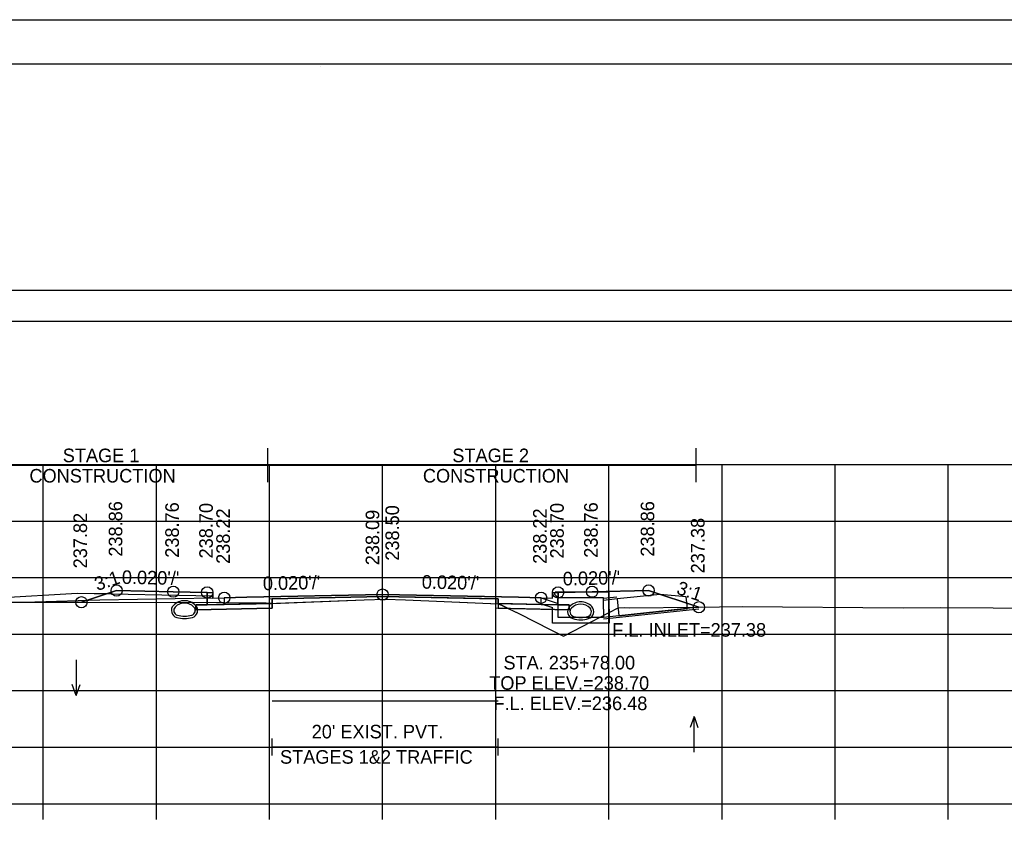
# Model space of a CAD drawing. Extents: x 1369627 to 1374022, y 380035 to 398173.
# Drawn here: x 1372066.4 to 1372153.5, y 388500.9 to 388572.3 of the extents above; entities that cross this region are included whole.
import ezdxf

# ---------------------------------------------------------------- set-up
doc = ezdxf.new("R2010")
doc.units = 0
for name, color, linetype in [('Default', 7, 'Continuous'), ('R_Alt Surface', 7, 'Continuous'), ('R_Axis', 7, 'Continuous'), ('R_Axis Annot', 7, 'Continuous'), ('R_Border', 7, 'Continuous'), ('R_Border Notes', 7, 'Continuous'), ('R_Drive', 7, 'Continuous'), ('R_Exist Surface', 7, 'Continuous'), ('R_Fin Surface', 7, 'Continuous'), ('R_Grid', 7, 'Continuous'), ('R_MOT', 7, 'Continuous'), ('R_No Plot', 7, 'Continuous'), ('R_Water', 7, 'Continuous'), ('R_Water Annot', 7, 'Continuous'), ('R_Xsect Elev', 7, 'Continuous'), ('R_Xsect Slope', 7, 'Continuous'), ('T_Vehicle Path Lt Minor', 7, 'Continuous'), ('T_Vehicle Path Rt', 7, 'Continuous')]:
    doc.layers.add(name, color=color, linetype=linetype)

msp = doc.modelspace()

# ---------------------------------------------------------------- linework, layer by layer
at = {"layer": 'Default'}
for p, q in [((1372088.754, 388507.21), (1372088.754, 388508.71)), ((1372108.754, 388507.21), (1372108.754, 388508.71)), ((1372088.754, 388507.96), (1372108.754, 388507.96))]:
    msp.add_line(p, q, dxfattribs=at)
for points in [[(1371948.53, 388545.631), (1372248.53, 388545.631), (1372248.53, 388548.337), (1371948.53, 388548.337)], [(1372083.02, 388521.637), (1372083.52, 388521.637), (1372083.53, 388521.137), (1372084.53, 388521.157), (1372084.53, 388520.571), (1372083.03, 388520.541)], [(1372113.53, 388521.137), (1372113.54, 388521.637), (1372114.04, 388521.637), (1372114.03, 388520.541), (1372112.53, 388520.571), (1372112.53, 388521.157)]]:
    msp.add_lwpolyline(points, close=True, dxfattribs=at)
at = {"layer": 'R_Alt Surface'}
msp.add_lwpolyline([(1372083.03, 388521.638), (1372083.03, 388520.541), (1372084.53, 388520.571), (1372088.754, 388520.655), (1372088.754, 388521.072), (1372098.53, 388521.267), (1372108.754, 388521.063), (1372108.754, 388520.646), (1372112.53, 388520.571), (1372114.03, 388520.541), (1372114.031, 388521.638)], dxfattribs=at)
for points in [[(1372082.03, 388520.521), (1372083.03, 388520.541), (1372084.53, 388520.571), (1372088.754, 388520.655), (1372088.754, 388520.239), (1372082.03, 388520.104)], [(1372115.03, 388520.521), (1372114.03, 388520.541), (1372112.53, 388520.571), (1372108.754, 388520.646), (1372108.754, 388520.23), (1372115.03, 388520.104)]]:
    msp.add_lwpolyline(points, close=True, dxfattribs=at)
at = {"layer": 'R_Axis'}
for p, q in [((1371948.53, 388502.941), (1372248.53, 388502.941)), ((1372068.53, 388501.541), (1372068.53, 388502.941)), ((1372078.53, 388501.541), (1372078.53, 388502.941)), ((1372088.53, 388501.541), (1372088.53, 388502.941)), ((1372098.53, 388501.541), (1372098.53, 388502.941)), ((1372108.53, 388501.541), (1372108.53, 388502.941)), ((1372118.53, 388501.541), (1372118.53, 388502.941)), ((1372128.53, 388501.541), (1372128.53, 388502.941)), ((1372138.53, 388501.541), (1372138.53, 388502.941)), ((1372148.53, 388501.541), (1372148.53, 388502.941))]:
    msp.add_line(p, q, dxfattribs=at)
at = {"layer": 'R_Border'}
for p, q in [((1371940.53, 388568.401), (1372256.71, 388568.401)), ((1372093.05, 388568.141), (1372093.05, 388568.141)), ((1372093.05, 388568.141), (1372093.05, 388568.141))]:
    msp.add_line(p, q, dxfattribs=at)
at = {"layer": 'R_Drive'}
for p, q in [((1372071.529, 388521.547), (1372057.746, 388520.722)), ((1372083.526, 388521.307), (1372071.529, 388521.547)), ((1372083.53, 388521.137), (1372083.526, 388521.307)), ((1372126.485, 388520.316), (1372118.04, 388519.421))]:
    msp.add_line(p, q, dxfattribs=at)
for centre, radius, start, end in [((1372081.02, 388519.547), 1.354, 43.64848, 136.35152), ((1372081.02, 388519.547), 1.146, 43.64848, 136.35152), ((1372080.507, 388520.036), 0.646, 136.35152, 253.95293), ((1372080.507, 388520.036), 0.438, 136.35152, 253.95293), ((1372081.532, 388520.036), 0.438, 286.04707, 43.64848), ((1372081.532, 388520.036), 0.646, 286.04707, 43.64848), ((1372081.02, 388521.817), 2.5, 253.95293, 286.04707), ((1372081.02, 388521.817), 2.292, 253.95293, 286.04707)]:
    msp.add_arc(centre, radius, start, end, dxfattribs=at)
at = {"layer": 'R_Exist Surface'}
msp.add_lwpolyline([(1372061.461, 388520.756), (1372067.785, 388520.764), (1372078.492, 388520.748), (1372081.76, 388520.759), (1372088.022, 388520.666), (1372088.248, 388520.672), (1372088.383, 388520.649), (1372096.892, 388520.971), (1372098.754, 388521.044), (1372100.561, 388520.969), (1372108.758, 388520.634), (1372109.204, 388520.413), (1372110.641, 388519.734), (1372113.347, 388518.353), (1372114.511, 388517.759), (1372115.376, 388518.216), (1372119.34, 388520.277), (1372119.871, 388520.298), (1372120.368, 388520.282), (1372126.309, 388520.313), (1372130.306, 388520.388), (1372144.536, 388520.272), (1372147.841, 388520.311), (1372161.833, 388520.202)], dxfattribs=at)
at = {"layer": 'R_Fin Surface'}
msp.add_lwpolyline([(1372071.901, 388520.758), (1372075.02, 388521.797), (1372080.02, 388521.697), (1372083.02, 388521.637), (1372083.52, 388521.637), (1372083.53, 388521.137), (1372084.53, 388521.157), (1372086.53, 388521.197), (1372098.53, 388521.437), (1372110.53, 388521.197), (1372112.53, 388521.157), (1372113.53, 388521.137), (1372113.54, 388521.637), (1372114.04, 388521.637), (1372117.04, 388521.697), (1372122.04, 388521.797), (1372126.485, 388520.316)], dxfattribs=at)
at = {"layer": 'R_Grid'}
for p, q in [((1371948.53, 388532.941), (1372248.53, 388532.941)), ((1372068.53, 388502.941), (1372068.53, 388532.941)), ((1372078.53, 388502.941), (1372078.53, 388532.941)), ((1372088.53, 388502.941), (1372088.53, 388532.941)), ((1372098.53, 388502.941), (1372098.53, 388532.941)), ((1372108.53, 388502.941), (1372108.53, 388532.941)), ((1372118.53, 388502.941), (1372118.53, 388532.941)), ((1372128.53, 388502.941), (1372128.53, 388532.941)), ((1372138.53, 388502.941), (1372138.53, 388532.941)), ((1372148.53, 388502.941), (1372148.53, 388532.941)), ((1371948.53, 388527.941), (1372248.53, 388527.941)), ((1371948.53, 388522.941), (1372248.53, 388522.941)), ((1371948.53, 388517.941), (1372248.53, 388517.941)), ((1371948.53, 388512.941), (1372248.53, 388512.941)), ((1371948.53, 388507.941), (1372248.53, 388507.941)), ((1371948.53, 388502.941), (1372248.53, 388502.941))]:
    msp.add_line(p, q, dxfattribs=at)
at = {"layer": 'R_MOT'}
for p, q in [((1372088.393, 388531.395), (1372088.393, 388534.395)), ((1372126.238, 388531.395), (1372126.238, 388534.395)), ((1372057.746, 388532.895), (1372126.238, 388532.895))]:
    msp.add_line(p, q, dxfattribs=at)
at = {"layer": 'R_No Plot'}
for p, q in [((1371928.129, 388572.295), (1372261.462, 388572.295)), ((1372073.53, 388520.937), (1372067.785, 388520.764)), ((1372083.53, 388521.137), (1372073.53, 388520.937)), ((1372119.24, 388521.215), (1372118.04, 388521.088)), ((1372126.485, 388520.149), (1372118.04, 388519.255))]:
    msp.add_line(p, q, dxfattribs=at)
for points in [[(1371928.122, 388572.295), (1372261.462, 388572.295), (1372261.462, 388358.958), (1371928.122, 388358.958)], [(1372174.45, 388568.401), (1372194.07, 388568.401), (1372194.07, 388558.521), (1372210.182, 388558.521), (1372233.381, 388558.521), (1372233.381, 388525.85), (1372256.589, 388525.85), (1372256.71, 388362.941), (1371940.53, 388362.941), (1371940.53, 388568.401)], [(1372088.53, 388520.651), (1372084.53, 388520.571), (1372083.03, 388520.541), (1372082.03, 388520.521), (1372082.03, 388520.104), (1372088.53, 388520.234)], [(1372098.53, 388521.437), (1372086.53, 388521.197), (1372084.53, 388521.157), (1372084.53, 388520.571), (1372088.53, 388520.651), (1372088.53, 388521.067), (1372098.53, 388521.267), (1372108.53, 388521.067), (1372108.53, 388520.651), (1372112.53, 388520.571), (1372112.53, 388521.157), (1372110.53, 388521.197)], [(1372108.53, 388520.651), (1372112.53, 388520.571), (1372114.03, 388520.541), (1372115.03, 388520.521), (1372115.03, 388520.104), (1372108.53, 388520.234)]]:
    msp.add_lwpolyline(points, close=True, dxfattribs=at)
for points in [[(1372083.02, 388521.637), (1372083.03, 388520.541), (1372084.53, 388520.571), (1372088.53, 388520.651), (1372088.53, 388521.067), (1372098.53, 388521.267), (1372108.53, 388521.067), (1372108.53, 388520.651), (1372112.53, 388520.571), (1372114.03, 388520.541), (1372114.04, 388521.637)], [(1372088.754, 388512.044), (1372108.754, 388512.044)]]:
    msp.add_lwpolyline(points, dxfattribs=at)
for centre in [(1372075.02, 388521.797), (1372080.02, 388521.697), (1372083.02, 388521.637), (1372084.53, 388521.157), (1372098.53, 388521.437), (1372112.53, 388521.157), (1372114.04, 388521.637), (1372117.04, 388521.697), (1372122.04, 388521.797), (1372071.901, 388520.758), (1372126.485, 388520.316)]:
    msp.add_circle(centre, 0.5, dxfattribs=at)
at = {"layer": 'R_Water'}
for p, q in [((1372113.707, 388521.476), (1372113.79, 388521.641)), ((1372113.707, 388521.476), (1372114.04, 388521.141)), ((1372118.54, 388521.641), (1372113.79, 388521.641)), ((1372118.54, 388520.141), (1372118.54, 388521.641)), ((1372112.54, 388521.161), (1372114.04, 388520.641)), ((1372112.54, 388520.632), (1372113.54, 388520.285)), ((1372118.04, 388521.141), (1372114.04, 388521.141)), ((1372114.04, 388520.141), (1372114.04, 388520.641)), ((1372118.04, 388520.141), (1372118.04, 388521.141)), ((1372119.258, 388521.051), (1372118.04, 388520.922)), ((1372113.54, 388520.141), (1372113.54, 388520.285)), ((1372126.485, 388520.316), (1372118.04, 388519.422))]:
    msp.add_line(p, q, dxfattribs=at)
for points in [[(1372112.54, 388520.632), (1372112.54, 388521.161)], [(1372118.54, 388520.141), (1372118.54, 388518.921), (1372116.04, 388518.921), (1372113.54, 388518.921), (1372113.54, 388520.141)], [(1372118.04, 388520.141), (1372118.04, 388519.421), (1372116.04, 388519.421), (1372114.04, 388519.421), (1372114.04, 388520.141)]]:
    msp.add_lwpolyline(points, dxfattribs=at)
msp.add_lwpolyline([(1372119.258, 388521.051), (1372119.416, 388519.559), (1372125.465, 388520.199), (1372125.355, 388521.235), (1372123.069, 388521.454)], close=True, dxfattribs=at)
at = {"layer": 'R_Water Annot'}
for p, q in [((1372071.432, 388515.653), (1372071.432, 388512.511)), ((1372071.432, 388512.511), (1372071.082, 388513.473)), ((1372071.432, 388512.511), (1372071.782, 388513.473)), ((1372126.053, 388510.645), (1372125.703, 388509.683)), ((1372126.053, 388507.503), (1372126.053, 388510.645)), ((1372126.053, 388510.645), (1372126.403, 388509.683))]:
    msp.add_line(p, q, dxfattribs=at)
for centre, radius, start, end in [((1372116.04, 388519.442), 1.354, 43.64848, 136.35152), ((1372116.04, 388519.442), 1.354, 43.64848, 136.35152), ((1372115.527, 388519.931), 0.646, 136.35152, 253.95293), ((1372115.527, 388519.931), 0.646, 136.35152, 253.95293), ((1372115.527, 388519.931), 0.438, 136.35152, 253.95293), ((1372115.527, 388519.931), 0.438, 136.35152, 253.95293), ((1372116.04, 388519.442), 1.146, 43.64848, 136.35152), ((1372116.04, 388519.442), 1.146, 43.64848, 136.35152), ((1372116.552, 388519.931), 0.438, 286.04707, 43.64848), ((1372116.552, 388519.931), 0.438, 286.04707, 43.64848), ((1372116.552, 388519.931), 0.646, 286.04707, 43.64848), ((1372116.552, 388519.931), 0.646, 286.04707, 43.64848), ((1372116.04, 388521.713), 2.5, 253.95293, 286.04707), ((1372116.04, 388521.712), 2.5, 253.95293, 286.04707), ((1372116.04, 388521.713), 2.292, 253.95293, 286.04707), ((1372116.04, 388521.712), 2.292, 253.95293, 286.04707)]:
    msp.add_arc(centre, radius, start, end, dxfattribs=at)
at = {"layer": 'R_Xsect Elev'}
msp.add_line((1372098.53, 388521.035), (1372098.53, 388531.035), dxfattribs=at)
at = {"layer": 'T_Vehicle Path Lt Minor'}
for p, q in [((1372071.529, 388521.547), (1372057.746, 388520.722)), ((1372074.114, 388521.496), (1372071.529, 388521.547)), ((1372071.901, 388520.758), (1372074.114, 388521.496))]:
    msp.add_line(p, q, dxfattribs=at)
msp.add_lwpolyline([(1372057.746, 388520.722), (1372061.461, 388520.756), (1372067.785, 388520.764), (1372071.901, 388520.758)], dxfattribs=at)
at = {"layer": 'T_Vehicle Path Rt'}
for p, q in [((1372083.028, 388520.74), (1372083.02, 388521.637)), ((1372114.04, 388521.637), (1372114.03, 388520.541)), ((1372084.53, 388520.718), (1372083.03, 388520.74)), ((1372083.03, 388520.74), (1372083.03, 388520.541)), ((1372084.53, 388520.718), (1372084.53, 388520.571)), ((1372084.53, 388520.571), (1372088.383, 388520.649)), ((1372088.383, 388520.648), (1372084.53, 388520.571)), ((1372088.754, 388520.655), (1372088.383, 388520.648)), ((1372108.754, 388520.634), (1372108.754, 388520.646)), ((1372108.754, 388520.634), (1372108.754, 388520.23)), ((1372108.754, 388520.23), (1372109.63, 388520.212)), ((1372109.63, 388520.212), (1372110.641, 388519.734))]:
    msp.add_line(p, q, dxfattribs=at)
for points in [[(1372083.02, 388521.637), (1372080.02, 388521.697), (1372075.02, 388521.797), (1372071.901, 388520.758)], [(1372126.485, 388520.316), (1372122.04, 388521.797), (1372117.04, 388521.697), (1372114.04, 388521.637)], [(1372071.901, 388520.758), (1372078.492, 388520.748), (1372081.76, 388520.759), (1372083.028, 388520.74)], [(1372084.53, 388520.571), (1372083.03, 388520.541), (1372082.03, 388520.521), (1372082.03, 388520.104), (1372088.754, 388520.239), (1372088.754, 388520.655)], [(1372083.03, 388520.541), (1372084.53, 388520.571), (1372084.53, 388520.718)], [(1372088.383, 388520.649), (1372088.248, 388520.672), (1372088.022, 388520.666), (1372084.53, 388520.718)], [(1372108.754, 388520.646), (1372108.754, 388521.063), (1372098.53, 388521.267), (1372088.754, 388521.072), (1372088.754, 388520.663)], [(1372088.754, 388520.663), (1372096.892, 388520.971), (1372098.754, 388521.044), (1372100.561, 388520.969), (1372108.754, 388520.634)], [(1372108.758, 388520.634), (1372108.754, 388520.634)], [(1372109.63, 388520.212), (1372109.204, 388520.413), (1372108.758, 388520.634)], [(1372114.03, 388520.541), (1372115.03, 388520.521), (1372115.03, 388520.104), (1372109.63, 388520.212)], [(1372110.641, 388519.734), (1372113.347, 388518.353), (1372114.511, 388517.759), (1372115.376, 388518.216), (1372119.34, 388520.277), (1372119.871, 388520.298), (1372120.368, 388520.282), (1372126.309, 388520.313), (1372126.485, 388520.316)]]:
    msp.add_lwpolyline(points, dxfattribs=at)

# ---------------------------------------------------------------- texts
at = {"layer": 'R_Axis Annot'}
for s, p in [("20' EXIST. PVT.", (1372092.258, 388508.717)), ('STAGES 1&2 TRAFFIC', (1372089.461, 388506.478))]:
    msp.add_text(s, height=1.2, dxfattribs=at).set_placement(p)
at = {"layer": 'R_Border Notes'}
msp.add_text('F.L. INLET=237.38', height=1.2, dxfattribs=at).set_placement((1372118.822, 388517.716))
at = {"layer": 'R_MOT'}
for s, p in [('STAGE 1', (1372070.254, 388533.151)), ('STAGE 2', (1372104.69, 388533.151)), ('CONSTRUCTION', (1372067.311, 388531.351)), ('CONSTRUCTION', (1372102.087, 388531.351))]:
    msp.add_text(s, height=1.2, dxfattribs=at).set_placement(p)
at = {"layer": 'R_Water Annot'}
for s, p in [('STA. 235+78.00', (1372109.207, 388514.818)), ('TOP ELEV.=238.70', (1372107.951, 388513.018)), ('F.L. ELEV.=236.48', (1372108.324, 388511.218))]:
    msp.add_text(s, height=1.2, dxfattribs=at).set_placement(p)
at = {"layer": 'R_Xsect Elev'}
for s, p in [('238.86', (1372075.52, 388524.797)), ('238.76', (1372080.52, 388524.697)), ('238.70', (1372083.52, 388524.637)), ('238.70', (1372114.54, 388524.637)), ('238.76', (1372117.54, 388524.697)), ('238.86', (1372122.54, 388524.797)), ('237.82', (1372072.401, 388523.758)), ('238.22', (1372085.03, 388524.157)), ('238.09', (1372098.23, 388524.035)), ('238.50', (1372099.981, 388524.437)), ('238.22', (1372113.03, 388524.157)), ('237.38', (1372126.985, 388523.316))]:
    msp.add_text(s, height=1.2, rotation=90, dxfattribs=at).set_placement(p)
at = {"layer": 'R_Xsect Slope'}
for s, rotation, p in [('3:1', 18.43323, (1372073.302, 388521.752)), ("0.020'/'", 358.85424, (1372075.47, 388522.389)), ("0.020'/'", 1.14576, (1372114.466, 388522.246)), ("0.020'/'", 1.14576, (1372087.956, 388521.826)), ("0.020'/'", 358.85424, (1372101.98, 388521.969)), ('3:1', 341.56677, (1372124.42, 388521.531))]:
    msp.add_text(s, height=1.2, rotation=rotation, dxfattribs=at).set_placement(p)

doc.saveas('drawing.dxf')
